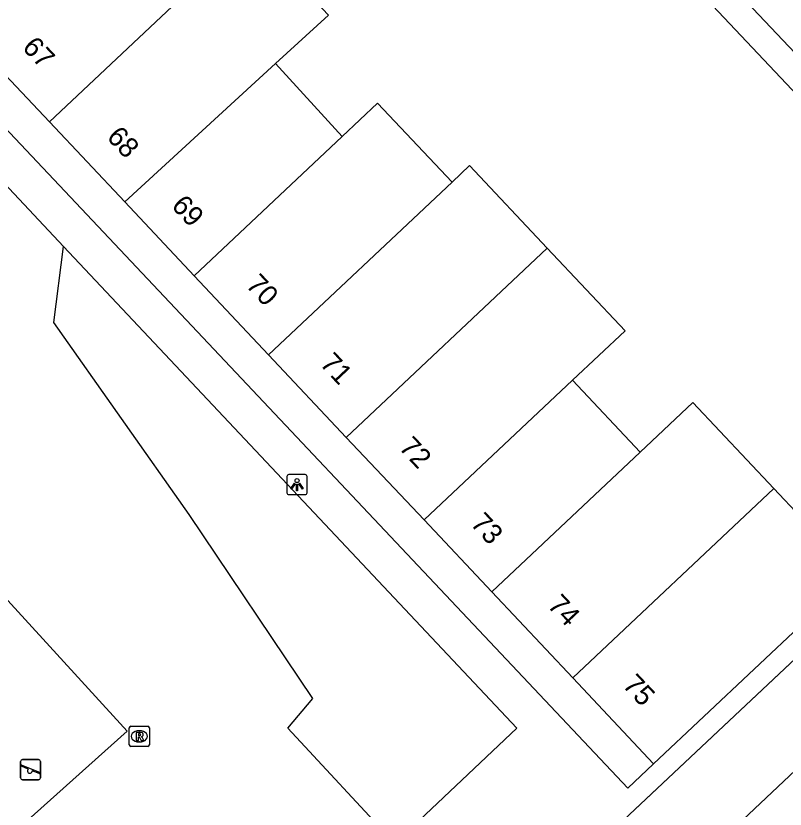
# Model space of a CAD drawing. Extents: x 162542 to 163144, y 380786 to 381511.
# Drawn here: x 162787.05 to 162825.34, y 381245.64 to 381285.14 of the extents above; entities that cross this region are included whole.
import ezdxf

# ---------------------------------------------------------------- set-up
doc = ezdxf.new("R2010")
doc.units = 0
for name, color, linetype in [('IMGEO_Groenvoorziening', 7, 'Continuous'), ('IMGEO_Hek', 7, 'Continuous'), ('IMGEO_Lichtpunt', 7, 'Continuous'), ('IMGEO_Pand', 7, 'Continuous'), ('IMGEO_Pand_nummerreeks', 7, 'Continuous'), ('IMGEO_Rioolput', 7, 'Continuous'), ('IMGEO_Speelvoorziening', 7, 'Continuous'), ('IMGEO_Voetpad_open', 7, 'Continuous')]:
    doc.layers.add(name, color=color, linetype=linetype)

msp = doc.modelspace()

# ---------------------------------------------------------------- linework, layer by layer
at = {"layer": 'IMGEO_Groenvoorziening'}
for points in [[(162805.915, 381243.918), (162800.589, 381249.668), (162801.834, 381251.14), (162795.678, 381260.305), (162788.933, 381269.872), (162789.418, 381273.655)], [(162777.865, 381265.616), (162792.59, 381249.52), (162785.26, 381242.96), (162770.519, 381259.074), (162777.865, 381265.616)]]:
    msp.add_lwpolyline(points, dxfattribs=at)
at = {"layer": 'IMGEO_Hek'}
msp.add_lwpolyline([(162758.166, 381200.425), (162772.303, 381209.99), (162785.212, 381218.724), (162787.433, 381220.358), (162797.686, 381227.138), (162801.587, 381230.307), (162862.582, 381287.674)], dxfattribs=at)
at = {"layer": 'IMGEO_Lichtpunt'}
for p, q in [((162801.445, 381262.292), (162800.637, 381262.292)), ((162801.445, 381262.292), (162800.637, 381262.292)), ((162800.543, 381262.197), (162800.543, 381261.39)), ((162800.543, 381262.197), (162800.543, 381261.39)), ((162801.539, 381261.39), (162801.539, 381262.197)), ((162801.539, 381261.39), (162801.539, 381262.197)), ((162800.637, 381261.296), (162801.445, 381261.296)), ((162800.637, 381261.296), (162801.445, 381261.296))]:
    msp.add_line(p, q, dxfattribs=at)
for points in [[(162800.917, 381261.861), (162800.956, 381261.833), (162800.768, 381261.571), (162800.73, 381261.598), (162800.917, 381261.861)], [(162801.129, 381261.833), (162801.167, 381261.86), (162801.354, 381261.598), (162801.315, 381261.57), (162801.129, 381261.833)], [(162801.019, 381261.813), (162801.066, 381261.813), (162801.066, 381261.491), (162801.019, 381261.491), (162801.019, 381261.813)]]:
    msp.add_lwpolyline(points, dxfattribs=at)
msp.add_circle((162801.042, 381261.995), 0.0994, dxfattribs=at)
for centre, start, end in [((162800.637, 381262.197), 90, 180), ((162800.637, 381262.197), 90, 180), ((162801.445, 381262.197), 0, 90), ((162801.445, 381262.197), 0, 90), ((162800.637, 381261.39), 180, 270), ((162800.637, 381261.39), 180, 270), ((162801.445, 381261.39), 270, 0), ((162801.445, 381261.39), 270, 360)]:
    msp.add_arc(centre, 0.0946, start, end, dxfattribs=at)
at = {"layer": 'IMGEO_Pand'}
for points in [[(162798.734, 381289.289), (162788.714, 381279.854)], [(162799.971, 381282.757), (162802.607, 381285.176), (162798.734, 381289.289)], [(162788.714, 381279.854), (162784.843, 381283.967)], [(162792.465, 381275.869), (162799.971, 381282.757)], [(162803.296, 381279.136), (162799.971, 381282.757)], [(162808.759, 381276.858), (162805.055, 381280.792), (162803.296, 381279.136)], [(162792.465, 381275.869), (162788.714, 381279.854)], [(162795.923, 381272.195), (162803.296, 381279.136)], [(162813.501, 381273.569), (162809.631, 381277.679), (162808.759, 381276.858)], [(162808.759, 381276.858), (162799.627, 381268.26)], [(162795.923, 381272.195), (162792.465, 381275.869)], [(162813.501, 381273.569), (162803.495, 381264.149)], [(162814.752, 381266.994), (162817.37, 381269.459), (162813.501, 381273.569)], [(162799.627, 381268.26), (162795.923, 381272.195)], [(162803.495, 381264.149), (162799.627, 381268.26)], [(162814.752, 381266.994), (162807.365, 381260.038)], [(162818.125, 381263.412), (162814.752, 381266.994)], [(162824.778, 381261.603), (162820.749, 381265.882), (162818.125, 381263.412)], [(162807.365, 381260.038), (162803.495, 381264.149)], [(162810.736, 381256.457), (162818.125, 381263.412)], [(162824.778, 381261.603), (162814.765, 381252.175)], [(162828.807, 381257.324), (162824.778, 381261.603)], [(162810.736, 381256.457), (162807.365, 381260.038)], [(162818.793, 381247.896), (162828.807, 381257.324)], [(162814.765, 381252.175), (162810.736, 381256.457)], [(162818.793, 381247.896), (162814.765, 381252.175)]]:
    msp.add_lwpolyline(points, dxfattribs=at)
at = {"layer": 'IMGEO_Rioolput'}
for p, q in [((162792.691, 381248.834), (162792.691, 381249.686)), ((162792.766, 381249.76), (162793.618, 381249.76)), ((162793.692, 381249.686), (162793.692, 381248.834)), ((162793.179, 381249.54), (162793.204, 381249.54)), ((162793.202, 381248.98), (162793.177, 381248.98)), ((162793.618, 381248.76), (162792.766, 381248.76))]:
    msp.add_line(p, q, dxfattribs=at)
for points in [[(162792.691, 381248.834), (162792.691, 381249.686)], [(162792.766, 381249.76), (162793.618, 381249.76)], [(162793.692, 381249.686), (162793.692, 381248.834)], [(162793.28, 381249.458), (162793.028, 381249.46), (162793.028, 381249.06)], [(162793.028, 381249.06), (162793.152, 381249.06), (162793.152, 381249.222), (162793.163, 381249.222)], [(162793.206, 381249.379), (162793.152, 381249.379), (162793.152, 381249.298)], [(162793.152, 381249.298), (162793.204, 381249.298)], [(162793.21, 381249.193), (162793.281, 381249.06), (162793.421, 381249.06), (162793.356, 381249.186)], [(162793.618, 381248.76), (162792.766, 381248.76)]]:
    msp.add_lwpolyline(points, dxfattribs=at)
for centre, radius, start, end in [((162792.768, 381249.684), 0.0765, 91.552, 178.448), ((162792.768, 381249.684), 0.0765, 91.552, 178.448), ((162793.616, 381249.684), 0.0765, 1.552, 88.448), ((162793.616, 381249.684), 0.0765, 1.552, 88.448), ((162793.162, 381249.169), 0.0533, 26.0293, 88.6989), ((162793.188, 381249.487), 0.19, 274.7715, 282.9687), ((162793.212, 381249.283), 0.0964, 77.0061, 93.1865), ((162793.226, 381249.34), 0.0378, 276.6634, 79.6772), ((162793.279, 381249.348), 0.109, 350.3612, 89.416), ((162793.277, 381249.348), 0.112, 277.5842, 350.9817), ((162793.261, 381249.133), 0.108, 29.5134, 73.7905), ((162792.768, 381248.836), 0.0765, 181.552, 268.448), ((162792.768, 381248.836), 0.0765, 181.552, 268.448), ((162793.616, 381248.836), 0.0765, 271.552, 358.448), ((162793.616, 381248.836), 0.0765, 271.552, 358.448)]:
    msp.add_arc(centre, radius, start, end, dxfattribs=at)
for centre, major_axis, ratio, start_param, end_param in [((162793.178, 381249.26), (-0.387, 0.002), 0.722429, 4.712389, 7.853982), ((162793.203, 381249.26), (-0.39, 0.002), 0.717154, 1.570796, 4.712389)]:
    msp.add_ellipse(centre, major_axis=major_axis, ratio=ratio, start_param=start_param, end_param=end_param, dxfattribs=at)
at = {"layer": 'IMGEO_Speelvoorziening'}
for p, q in [((162787.378, 381248.103), (162788.168, 381248.103)), ((162788.168, 381248.103), (162787.378, 381248.103)), ((162787.278, 381247.203), (162787.278, 381248.003)), ((162787.278, 381248.003), (162787.278, 381247.203)), ((162787.661, 381247.631), (162787.322, 381247.768)), ((162787.347, 381247.828), (162788.223, 381247.475)), ((162788.268, 381248.003), (162788.268, 381247.203)), ((162788.268, 381247.203), (162788.268, 381248.003)), ((162788.199, 381247.415), (162787.859, 381247.552)), ((162788.168, 381247.103), (162787.378, 381247.103)), ((162787.378, 381247.103), (162788.168, 381247.103))]:
    msp.add_line(p, q, dxfattribs=at)
for centre, radius, start, end in [((162787.378, 381248.003), 0.1, 90, 180), ((162787.378, 381248.003), 0.1, 90, 180), ((162788.168, 381248.003), 0.1, 0, 90), ((162788.168, 381248.003), 0.1, 360, 90), ((162787.335, 381247.798), 0.0327, 68.078, 248.078), ((162787.74, 381247.541), 0.12, 130.9928, 5.1632), ((162788.211, 381247.445), 0.0327, 248.078, 68.078), ((162787.378, 381247.203), 0.1, 180, 270), ((162787.378, 381247.203), 0.1, 180, 270), ((162788.168, 381247.203), 0.1, 270, 0), ((162788.168, 381247.203), 0.1, 270, 0)]:
    msp.add_arc(centre, radius, start, end, dxfattribs=at)
at = {"layer": 'IMGEO_Voetpad_open'}
for points in [[(162839.214, 381267.113), (162825.683, 381281.466), (162814.697, 381293.114), (162796.68, 381312.224), (162792.218, 381308.019), (162774.873, 381326.494)], [(162757.59, 381310.24), (162817.504, 381246.682), (162818.793, 381247.896)], [(162817.1, 381292.525), (162831.866, 381276.917), (162840.206, 381268.046)], [(162864.115, 381283.64), (162796.565, 381219.956)], [(162789.418, 381273.655), (162784.723, 381278.645)], [(162789.418, 381273.655), (162811.977, 381249.676), (162805.915, 381243.918)], [(162763.302, 381208.084), (162773.466, 381210.777), (162785.212, 381218.724), (162787.433, 381220.358), (162797.686, 381227.138), (162801.587, 381230.307), (162839.922, 381266.362)]]:
    msp.add_lwpolyline(points, dxfattribs=at)

# ---------------------------------------------------------------- texts
at = {"layer": 'IMGEO_Pand_nummerreeks'}
for s, rotation, p in [('67', 313.2638, (162787.32, 381283.524)), ('68', 313.2696, (162791.523, 381279.059)), ('69', 313.2638, (162794.743, 381275.637)), ('70', 313.2696, (162798.454, 381271.695)), ('71', 313.2581, (162802.138, 381267.78)), ('72', 313.2696, (162806.069, 381263.603)), ('73', 313.2696, (162809.633, 381259.818)), ('74', 313.2581, (162813.468, 381255.743)), ('75', 313.2696, (162817.203, 381251.773))]:
    msp.add_text(s, height=1, rotation=rotation, dxfattribs=at).set_placement(p)

doc.saveas('drawing.dxf')
